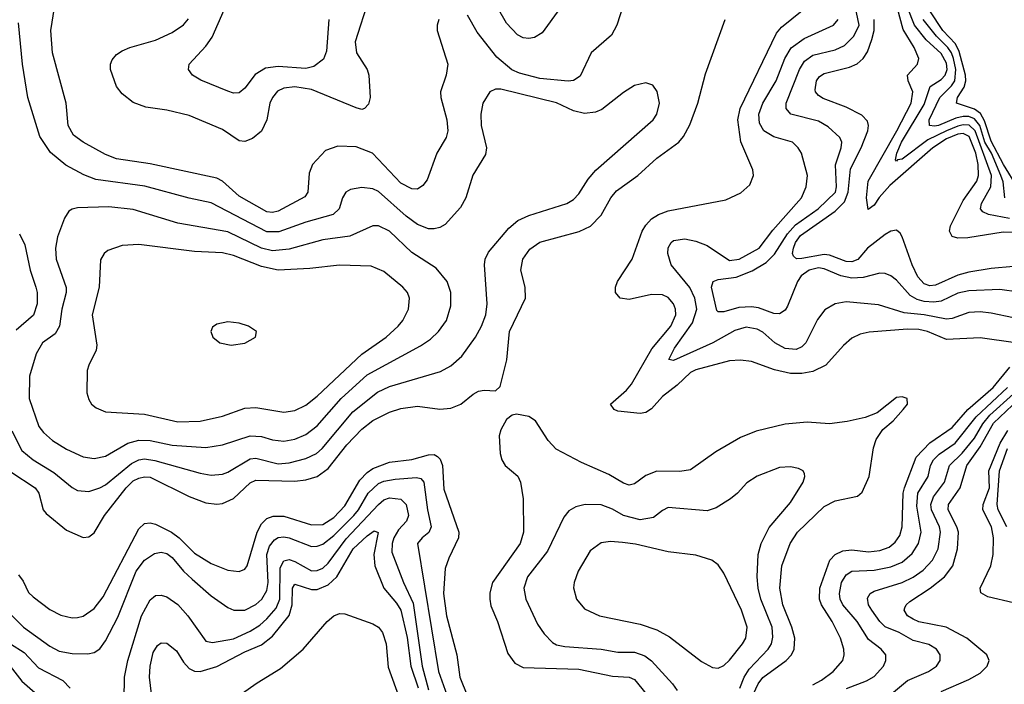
# Model space of a CAD drawing. Header units: inches. Extents: x 1308407 to 1441228, y 959628 to 1036311.
# Tile 638 of 656: x 1402162 to 1405697, y 1022424 to 1024809. Entities that reach past the tile are written whole.
import ezdxf

# ---------------------------------------------------------------- set-up
doc = ezdxf.new("R2010")
doc.units = ezdxf.units.IN
doc.header["$MEASUREMENT"] = 0
doc.layers.add('B4002', color=7, linetype='Continuous')

msp = doc.modelspace()

# ---------------------------------------------------------------- linework, layer by layer
at = {"layer": 'B4002', "color": 5}
for points, elevation in [([(1403415.9, 1024884.1), (1403366.5, 1024730), (1403370.8, 1024690), (1403409.4, 1024630), (1403416.2, 1024610), (1403420.2, 1024530), (1403414.1, 1024505.9), (1403400.5, 1024490), (1403390, 1024487.2), (1403370, 1024493.5), (1403210, 1024558.4), (1403150, 1024568.8), (1403110, 1024564), (1403087.4, 1024552.6), (1403069.2, 1024530), (1403060.8, 1024510), (1403050, 1024449.6), (1403030.6, 1024409.4), (1402997.4, 1024382.6), (1402970, 1024372.7), (1402950, 1024375), (1402890, 1024415.5), (1402770, 1024465.5), (1402690, 1024484.9), (1402615.1, 1024495.1), (1402570, 1024511.7), (1402530, 1024542.8), (1402509.9, 1024570), (1402488, 1024630), (1402488.3, 1024650), (1402494.4, 1024665.6), (1402510, 1024684.2), (1402530, 1024698), (1402558, 1024710), (1402650, 1024735.3), (1402710, 1024763.5), (1402750, 1024791.1), (1402767.6, 1024812.4)], 2580), ([(1404101.9, 1024850), (1404037.9, 1024762.1), (1404010, 1024745), (1403990, 1024741.2), (1403970, 1024744.3), (1403950, 1024755.2), (1403910, 1024796.9), (1403850, 1024902.4)], 2580), ([(1405750, 1023831.7), (1405680.8, 1023840.8), (1405570, 1023836.6), (1405530, 1023827.6), (1405470, 1023799.4), (1405444.5, 1023795.5), (1405410, 1023798.4), (1405384.9, 1023804.9), (1405359.1, 1023819.1), (1405310, 1023874.5), (1405290, 1023890.5), (1405270, 1023898.6), (1405250, 1023899.9), (1405190, 1023884.3), (1405150, 1023881.3), (1405110, 1023889.6), (1405050, 1023915.7), (1405030, 1023918.5), (1404996.6, 1023910), (1404967.9, 1023890), (1404954.7, 1023870), (1404919.1, 1023780.9), (1404910, 1023766.8), (1404890, 1023753.8), (1404870, 1023754.7), (1404815.2, 1023775.2), (1404790, 1023779.4), (1404743.9, 1023776.1), (1404690, 1023761.1), (1404670, 1023760.8), (1404665.6, 1023765.6), (1404645.9, 1023850), (1404652.2, 1023870), (1404670, 1023876.5), (1404735.1, 1023884.9), (1404791.7, 1023908.3), (1404842.2, 1023937.8), (1404872.2, 1023967.8), (1404919, 1024041), (1404947.1, 1024072.9), (1405029.2, 1024130), (1405091.7, 1024190), (1405095.2, 1024210), (1405091.2, 1024288.8), (1405112.1, 1024350), (1405113.9, 1024370), (1405106.8, 1024386.8), (1405065.1, 1024425.1), (1405030, 1024444.8), (1404930.4, 1024470.4), (1404913.9, 1024490), (1404914.3, 1024510), (1404961.5, 1024630), (1404980.1, 1024659.9), (1405010, 1024681.7), (1405090, 1024701.3), (1405123.4, 1024716.6), (1405157.4, 1024750), (1405175.8, 1024790), (1405150.8, 1024910)], 2540), ([(1403667.3, 1024810), (1403661, 1024790), (1403660.9, 1024770), (1403699.4, 1024650), (1403693.8, 1024610), (1403673.4, 1024550), (1403674.6, 1024530), (1403695.8, 1024450), (1403699.5, 1024410), (1403693.7, 1024386.3), (1403659.8, 1024330), (1403624.8, 1024235.2), (1403610, 1024214), (1403590, 1024201.4), (1403570, 1024201.8), (1403530, 1024223.1), (1403429.2, 1024330), (1403370, 1024352.7), (1403304.4, 1024355.6), (1403260.3, 1024339.7), (1403213, 1024290), (1403201.7, 1024258.3), (1403197, 1024190), (1403186, 1024174), (1403090, 1024122.5), (1403070, 1024117.7), (1403050, 1024119.6), (1402950, 1024175.5), (1402890, 1024229.4), (1402870, 1024241.1), (1402630, 1024292.2), (1402510, 1024309.9), (1402470, 1024326.1), (1402390, 1024369.9), (1402355.2, 1024395.2), (1402336.4, 1024430), (1402328.6, 1024510), (1402279.3, 1024690), (1402273.5, 1024770), (1402286.8, 1024853.2)], 2620), ([(1403272.4, 1024810), (1403264, 1024696), (1403252.4, 1024667.6), (1403218.2, 1024641.8), (1403190, 1024634.5), (1403090, 1024641.6), (1403044.1, 1024635.9), (1403007, 1024613), (1402970, 1024563.5), (1402950, 1024547.2), (1402930, 1024545.6), (1402910, 1024552.8), (1402812.2, 1024592.2), (1402782.4, 1024610), (1402768.2, 1024630), (1402771.1, 1024650), (1402830, 1024714.2), (1402853.1, 1024746.9), (1402895.8, 1024844.1)], 2560), ([(1404330, 1024863.5), (1404305.6, 1024790), (1404286.8, 1024753.2), (1404214.5, 1024690), (1404174, 1024606), (1404150, 1024590.5), (1404131.7, 1024588.3), (1404030, 1024597.8), (1403956.9, 1024616.9), (1403929.1, 1024629.1), (1403875.2, 1024675.2), (1403804.5, 1024764.5), (1403770, 1024826)], 2620), ([(1405737.6, 1023650), (1405610, 1023668), (1405490, 1023662), (1405420.9, 1023690), (1405390, 1023697), (1405350, 1023698.6), (1405212.4, 1023687.6), (1405179.3, 1023680.7), (1405150, 1023666.9), (1405119.6, 1023640.4), (1405055.9, 1023570), (1405010, 1023546.9), (1404970, 1023540.1), (1404930, 1023540.1), (1404872.6, 1023552.6), (1404790, 1023583), (1404750, 1023587.9), (1404710, 1023585), (1404590, 1023553), (1404570, 1023543.4), (1404522.2, 1023497.8), (1404470, 1023456.6), (1404430, 1023412.5), (1404410, 1023399.3), (1404390, 1023395.6), (1404310, 1023405), (1404296.9, 1023410), (1404283.5, 1023430), (1404340.5, 1023479.5), (1404358.8, 1023501.2), (1404431.5, 1023628.5), (1404500.1, 1023710), (1404517.9, 1023750), (1404517.1, 1023770), (1404509.1, 1023790), (1404490, 1023812.1), (1404470, 1023822.3), (1404430, 1023823.2), (1404350, 1023805.4), (1404318, 1023810), (1404301.7, 1023830), (1404301.4, 1023850), (1404308.9, 1023870), (1404360.8, 1023950), (1404397.1, 1024050), (1404410, 1024072.5), (1404430, 1024094.1), (1404455.3, 1024110), (1404490, 1024123.6), (1404697.7, 1024162.3), (1404751.6, 1024188.4), (1404783.5, 1024216.5), (1404796.9, 1024250), (1404794.7, 1024270), (1404751.5, 1024371.5), (1404740.3, 1024450), (1404748.9, 1024490), (1404879.1, 1024760.9), (1404897.3, 1024782.7), (1405008.1, 1024871.9)], 2580), ([(1405806, 1024046), (1405693.1, 1024046.9), (1405566.7, 1024026.7), (1405530, 1024025.7), (1405510, 1024030.9), (1405500.4, 1024050), (1405503.7, 1024070), (1405550, 1024160.6), (1405598.9, 1024230), (1405605.1, 1024250), (1405603.7, 1024290), (1405594.9, 1024330), (1405570.6, 1024390.6), (1405550, 1024401.4), (1405530, 1024398.5), (1405490, 1024381.4), (1405440.2, 1024350), (1405285.7, 1024214.3), (1405248.2, 1024171.8), (1405230, 1024143.6), (1405208, 1024128), (1405202, 1024170), (1405208.6, 1024230), (1405311.3, 1024410), (1405362.8, 1024510), (1405368.7, 1024550), (1405351.6, 1024590), (1405349.9, 1024610), (1405386, 1024650), (1405389.9, 1024670), (1405373.4, 1024710), (1405334, 1024774), (1405313.2, 1024850)], 2480), ([(1405716, 1024096), (1405640.5, 1024110), (1405620.2, 1024120.2), (1405611.2, 1024130), (1405615, 1024150), (1405648.5, 1024210), (1405651.2, 1024250), (1405592.2, 1024410), (1405570.7, 1024430.7), (1405550, 1024432.4), (1405530, 1024427.6), (1405489.7, 1024410.3), (1405422.3, 1024377.7), (1405330, 1024309.3), (1405313.9, 1024306.1), (1405310, 1024301.2), (1405306.1, 1024306.1), (1405311, 1024330), (1405327.9, 1024370), (1405410, 1024505.3), (1405430.8, 1024569.2), (1405470, 1024594.2), (1405485.2, 1024610), (1405491.8, 1024630), (1405490, 1024652.7), (1405470, 1024687.4), (1405417.3, 1024737.3), (1405375.1, 1024790), (1405350, 1024853.1)], 2460), ([(1402130, 1023186.4), (1402217.9, 1023130), (1402231.2, 1023110), (1402246.8, 1023050), (1402257.3, 1023037.3), (1402330, 1022978), (1402390, 1022951.2), (1402410, 1022953.2), (1402430, 1022968.2), (1402467, 1023030), (1402543.9, 1023130), (1402570, 1023154.1), (1402590, 1023164.4), (1402610, 1023169.1), (1402630, 1023167.2), (1402770, 1023097.9), (1402830, 1023075.4), (1402870, 1023070.6), (1402890, 1023073.2), (1402930, 1023091.2), (1402990, 1023147.5), (1403010, 1023157.4), (1403150, 1023153), (1403190, 1023157.8), (1403230, 1023170.1), (1403270, 1023199.1), (1403336.4, 1023283.6), (1403390, 1023340.5), (1403430, 1023371.4), (1403490, 1023401), (1403530, 1023413.7), (1403590, 1023422.2), (1403670, 1023411.9), (1403710, 1023415.3), (1403746.2, 1023430), (1403790, 1023465.4), (1403810, 1023475.8), (1403830, 1023479.7), (1403870, 1023477.6), (1403887.3, 1023492.7), (1403911.6, 1023588.4), (1403920.7, 1023690), (1403978.7, 1023810), (1403977, 1023850), (1403961.1, 1023910), (1403968.1, 1023950), (1403993.9, 1023986.1), (1404029.1, 1024010.9), (1404170.3, 1024049.7), (1404211.7, 1024068.3), (1404250, 1024107.8), (1404284.5, 1024170), (1404304.3, 1024195.7), (1404381.7, 1024250), (1404450, 1024312.6), (1404529, 1024370), (1404546, 1024390), (1404568.1, 1024431.9), (1404597.4, 1024510), (1404624.8, 1024615.2), (1404694.5, 1024810)], 2620), ([(1405730, 1023739), (1405650, 1023756), (1405610, 1023760.6), (1405570, 1023758.9), (1405510, 1023737.1), (1405490, 1023735), (1405410, 1023750.4), (1405337.8, 1023757.8), (1405246, 1023786), (1405130, 1023796.4), (1405090, 1023789.9), (1405052.3, 1023767.7), (1405026.7, 1023733.3), (1404984.3, 1023650), (1404970, 1023635.7), (1404950, 1023625.9), (1404910, 1023628.9), (1404873, 1023650), (1404830, 1023687.5), (1404810, 1023698.8), (1404770, 1023705.9), (1404730, 1023694.2), (1404650.5, 1023649.5), (1404510, 1023586.2), (1404492.3, 1023590), (1404513, 1023630), (1404578.1, 1023721.9), (1404593.8, 1023770), (1404586.7, 1023810), (1404568.5, 1023848.5), (1404500.6, 1023930), (1404489.1, 1023970), (1404490, 1023990.4), (1404500.8, 1024010), (1404510, 1024017.1), (1404550, 1024023), (1404590, 1024014.3), (1404630, 1023998.5), (1404710, 1023945.7), (1404745.1, 1023950), (1404817.5, 1023990), (1404865.6, 1024054.4), (1404969.2, 1024170), (1404986.3, 1024210), (1404990.6, 1024250), (1404969, 1024330), (1404957.7, 1024350), (1404936.8, 1024370), (1404870, 1024388.9), (1404833.4, 1024410), (1404818, 1024438), (1404815.8, 1024470), (1404830.2, 1024509.8), (1404878.7, 1024590), (1404909.7, 1024670.3), (1404932.2, 1024707.8), (1404978.5, 1024741.5), (1405083.5, 1024790), (1405100.9, 1024810)], 2560), ([(1405730, 1023923.3), (1405650, 1023916.8), (1405570, 1023903.1), (1405530, 1023892.4), (1405450, 1023856.6), (1405430, 1023854.7), (1405410, 1023861.6), (1405386.9, 1023886.9), (1405366.4, 1023930), (1405330, 1024029.6), (1405323.3, 1024043.3), (1405310, 1024053.6), (1405290, 1024049.9), (1405270, 1024037.9), (1405206.5, 1023990), (1405170.9, 1023949.1), (1405150, 1023940.1), (1405130, 1023941.1), (1405070, 1023964.1), (1405050, 1023967.2), (1404970, 1023952), (1404951.1, 1023951.1), (1404940.3, 1023960.3), (1404936.8, 1023970), (1404939.8, 1023990), (1404947, 1024010), (1404965, 1024035), (1405090, 1024122.7), (1405123.9, 1024156.1), (1405136.2, 1024190), (1405145.4, 1024274.6), (1405183.9, 1024350), (1405207, 1024410), (1405209.5, 1024430), (1405205.7, 1024445.7), (1405186.2, 1024466.2), (1405130, 1024495.4), (1405046.3, 1024526.3), (1405030, 1024537.1), (1405019.1, 1024550), (1405018, 1024558), (1405023, 1024590), (1405034.1, 1024605.9), (1405050, 1024616.4), (1405141.4, 1024638.6), (1405168.7, 1024651.3), (1405190.5, 1024669.5), (1405206.3, 1024693.7), (1405222.2, 1024737.8), (1405229.7, 1024770.3), (1405229.7, 1024809.7)], 2520), ([(1405699.7, 1024170), (1405692.9, 1024227.1), (1405685, 1024250), (1405650.7, 1024330), (1405627.9, 1024370), (1405609.2, 1024429.1), (1405590, 1024453.9), (1405570, 1024461.6), (1405550, 1024462.3), (1405523.7, 1024456.3), (1405460.9, 1024430), (1405446.8, 1024426.8), (1405428.5, 1024430), (1405427.5, 1024450), (1405466.2, 1024530), (1405508, 1024572), (1405519.2, 1024590), (1405522.7, 1024630), (1405514.9, 1024670), (1405508.1, 1024690), (1405494.1, 1024710), (1405453.3, 1024750), (1405406.2, 1024810)], 2440), ([(1405745.9, 1024205.9), (1405694.2, 1024290), (1405650, 1024373.3), (1405625.9, 1024445.9), (1405612.1, 1024472.1), (1405590, 1024488.7), (1405525.9, 1024510), (1405529.2, 1024530), (1405552.7, 1024567.3), (1405558.6, 1024590), (1405557.8, 1024610), (1405535.6, 1024695.6), (1405522.5, 1024722.5), (1405477.1, 1024770), (1405430, 1024841.6)], 2420), ([(1402134.2, 1023334.2), (1402170, 1023262.8), (1402210.2, 1023230), (1402285, 1023185), (1402350, 1023130.9), (1402370, 1023120.2), (1402410, 1023115.9), (1402450, 1023129.6), (1402470, 1023140.4), (1402563.1, 1023216.9), (1402590, 1023229.7), (1402610, 1023233), (1402647.9, 1023227.9), (1402810, 1023181.8), (1402850, 1023175.2), (1402890, 1023178.8), (1402910, 1023185.8), (1402990, 1023233.8), (1403010, 1023236.2), (1403090, 1023215.4), (1403130, 1023219.2), (1403190, 1023234.1), (1403227.7, 1023252.3), (1403248.4, 1023270), (1403357.9, 1023402), (1403447.2, 1023472.8), (1403490, 1023493.1), (1403673.4, 1023546.6), (1403710, 1023567), (1403750, 1023602), (1403799.1, 1023670), (1403820.5, 1023710), (1403835.2, 1023750), (1403840.8, 1023790), (1403831.2, 1023930), (1403833.4, 1023950), (1403844.8, 1023975.2), (1403918.4, 1024061.6), (1403951.2, 1024088.8), (1403990, 1024106.2), (1404126.3, 1024150), (1404150, 1024163.8), (1404170, 1024184.5), (1404202.7, 1024237.3), (1404230.3, 1024269.7), (1404436, 1024450), (1404450, 1024470.8), (1404458.9, 1024510), (1404451.2, 1024551.2), (1404434.9, 1024574.9), (1404410, 1024582.9), (1404370, 1024573), (1404330, 1024548), (1404252.5, 1024487.5), (1404230, 1024477.8), (1404190, 1024473), (1404150, 1024482.4), (1404090, 1024510.4), (1403890, 1024559.9), (1403870, 1024559.8), (1403850, 1024550.9), (1403825, 1024510), (1403817.8, 1024470), (1403819.1, 1024430), (1403837.8, 1024350), (1403834.6, 1024325.4), (1403788.5, 1024251.5), (1403763.8, 1024170), (1403744.8, 1024135.2), (1403690, 1024074.4), (1403670, 1024063.2), (1403650, 1024058.9), (1403630, 1024059.3), (1403590, 1024074.5), (1403550, 1024103.7), (1403450, 1024192.8), (1403430, 1024202.5), (1403390, 1024207.7), (1403350, 1024199.9), (1403333.4, 1024190), (1403321.2, 1024170), (1403309.4, 1024130), (1403288.1, 1024110), (1403190, 1024083), (1403092.1, 1024047.9), (1403050, 1024048.6), (1402850, 1024152.2), (1402770, 1024168.4), (1402612, 1024212), (1402435.8, 1024235.8), (1402392.4, 1024252.4), (1402327.8, 1024287.8), (1402272.3, 1024332.3), (1402234.7, 1024390), (1402191.2, 1024530), (1402171.7, 1024650), (1402157.7, 1024797.7)], 2640), ([(1402161.3, 1024041.3), (1402181.1, 1024001.1), (1402199.8, 1023910), (1402220.6, 1023850), (1402225.4, 1023830), (1402224.6, 1023790), (1402211.1, 1023748.9), (1402150, 1023695.3)], 2640), ([(1405010, 1022422.6), (1405040.6, 1022439.4), (1405082.6, 1022470), (1405117.5, 1022510), (1405122.6, 1022530), (1405120.7, 1022550), (1405109.4, 1022590), (1405079, 1022650), (1405041, 1022710), (1405034.2, 1022730), (1405035.3, 1022770), (1405070.9, 1022870), (1405089.4, 1022890.6), (1405117.2, 1022902.8), (1405150, 1022906.5), (1405210, 1022899.9), (1405250, 1022904.1), (1405283.4, 1022916.6), (1405305.7, 1022934.3), (1405321.7, 1022958.3), (1405331.1, 1022988.9), (1405334.4, 1023110), (1405338.8, 1023130), (1405381, 1023239), (1405430, 1023291.1), (1405510, 1023345.5), (1405566.2, 1023410), (1405656.7, 1023490), (1405717.3, 1023562.7)], 2580), ([(1405131.2, 1022408.8), (1405202.9, 1022437.2), (1405230, 1022453), (1405263.4, 1022490), (1405272.2, 1022510), (1405271.5, 1022530), (1405254.6, 1022550), (1405210, 1022584.7), (1405169, 1022650), (1405118, 1022710), (1405108.4, 1022730), (1405105.3, 1022750), (1405113.1, 1022790), (1405130, 1022817.4), (1405149.9, 1022830.1), (1405230, 1022834.3), (1405290, 1022846.4), (1405330, 1022862.8), (1405366.2, 1022893.8), (1405389.2, 1022930), (1405399.1, 1022970), (1405383.7, 1023063.7), (1405387.2, 1023110), (1405423.4, 1023170), (1405432.6, 1023210), (1405442.9, 1023230), (1405462.8, 1023250), (1405520.4, 1023290), (1405595.8, 1023384.2), (1405709.2, 1023490)], 2560), ([(1405291.7, 1022390), (1405350, 1022437.9), (1405425.1, 1022470), (1405454.4, 1022490), (1405467.2, 1022510), (1405467.2, 1022530), (1405454.2, 1022550), (1405426.7, 1022566.7), (1405370, 1022582.1), (1405319.8, 1022610), (1405270, 1022630.8), (1405250, 1022650), (1405222, 1022690), (1405209.9, 1022710), (1405206.1, 1022733.9), (1405215.5, 1022750), (1405230, 1022758.7), (1405330, 1022789.3), (1405370, 1022808.6), (1405405.7, 1022834.3), (1405439.5, 1022870), (1405459.4, 1022910), (1405467.6, 1022970), (1405464.1, 1022990), (1405435.8, 1023050), (1405433.4, 1023070), (1405442.8, 1023097.2), (1405482.5, 1023150), (1405500.5, 1023210), (1405545.7, 1023254.3), (1405590, 1023308.2), (1405620.4, 1023359.6), (1405644.9, 1023390), (1405730, 1023466.9)], 2540), ([(1404788, 1022372), (1404813.6, 1022426.4), (1404830, 1022448.4), (1404913.7, 1022510), (1404932.7, 1022530), (1404942.3, 1022550), (1404944.7, 1022590), (1404934.8, 1022630), (1404902.6, 1022710), (1404891.1, 1022770), (1404898.4, 1022850), (1404927.9, 1022930), (1404954.8, 1022970), (1405050, 1023062.3), (1405090, 1023082.7), (1405170, 1023099.4), (1405186.5, 1023113.5), (1405211.8, 1023170), (1405227.4, 1023272.6), (1405236.9, 1023303.1), (1405260.8, 1023339.2), (1405298, 1023370), (1405334.7, 1023410), (1405349.4, 1023430), (1405348.7, 1023450), (1405330, 1023456.2), (1405310, 1023453.3), (1405241.3, 1023398.7), (1405197.8, 1023382.2), (1405132.9, 1023367.2), (1405070, 1023358.5), (1404990, 1023364.7), (1404910, 1023357.6), (1404806.9, 1023333.1), (1404750.1, 1023309.9), (1404661.7, 1023258.3), (1404570, 1023194.5), (1404532.4, 1023187.6), (1404450, 1023188.7), (1404410, 1023173.2), (1404370, 1023144.2), (1404350, 1023139.4), (1404330, 1023145.6), (1404277.2, 1023177.2), (1404179.8, 1023219.8), (1404088.5, 1023268.5), (1404059.1, 1023299), (1404014, 1023370), (1403990, 1023385.8), (1403946, 1023394), (1403930, 1023389.7), (1403910, 1023374.5), (1403890, 1023338), (1403884.1, 1023315.9), (1403887.5, 1023252.5), (1403893.7, 1023230), (1403905.6, 1023210), (1403951, 1023171), (1403960.2, 1023150), (1403969.4, 1023089.4), (1403970.7, 1022970), (1403958.5, 1022930), (1403860.1, 1022790), (1403850, 1022752.3), (1403849.6, 1022730), (1403853.8, 1022706.2), (1403877.8, 1022650), (1403914.7, 1022534.7), (1403939.8, 1022499.8), (1403970, 1022485.2), (1404170, 1022478.4), (1404290, 1022453.8), (1404350, 1022450.1), (1404370, 1022441.5), (1404411.7, 1022390)], 2620), ([(1405470, 1022398.8), (1405570, 1022441.5), (1405610, 1022464.8), (1405636.2, 1022490), (1405642.8, 1022510), (1405634, 1022530), (1405562.3, 1022590), (1405488.9, 1022628.9), (1405390, 1022648.9), (1405370, 1022657.6), (1405349.9, 1022670), (1405337.5, 1022690), (1405340.7, 1022699.3), (1405344.7, 1022710), (1405358.6, 1022721.4), (1405430.9, 1022769.1), (1405482.4, 1022810), (1405513, 1022850), (1405529.6, 1022910), (1405532.2, 1022970), (1405527.1, 1022990), (1405496, 1023050), (1405497.3, 1023070), (1405538.3, 1023130), (1405562.7, 1023210), (1405610, 1023276.4), (1405658.5, 1023361.5), (1405750, 1023447)], 2520), ([(1405730, 1022716.4), (1405638.1, 1022738.1), (1405612.9, 1022753), (1405611, 1022770), (1405648.6, 1022850), (1405657.7, 1022890), (1405657.9, 1022950), (1405651.1, 1022990), (1405619.7, 1023050), (1405621.8, 1023070), (1405643.8, 1023130), (1405641.5, 1023190), (1405682.5, 1023290), (1405710, 1023334.6)], 2480), ([(1405706.1, 1022990), (1405674.9, 1023050), (1405671.4, 1023070), (1405679.7, 1023190), (1405708.9, 1023270)], 2460), ([(1402157.7, 1022817.7), (1402174.7, 1022794.7), (1402193.8, 1022753.8), (1402210, 1022737.8), (1402270, 1022692.5), (1402310, 1022672.3), (1402350, 1022663.2), (1402370, 1022664), (1402390, 1022669.4), (1402430, 1022696.1), (1402461.9, 1022738.1), (1402590, 1022982.5), (1402610, 1023001), (1402630, 1023003.9), (1402650, 1022998.8), (1402706.9, 1022970), (1402734.7, 1022950), (1402790, 1022895.5), (1402850, 1022857.9), (1402910, 1022834.6), (1402950, 1022829.4), (1402970, 1022837.6), (1402978.4, 1022850), (1403014.2, 1022970), (1403030, 1023000.1), (1403050, 1023019.9), (1403072.1, 1023027.9), (1403110, 1023027.3), (1403210, 1022996.2), (1403250, 1022997.5), (1403290, 1023023.5), (1403330, 1023064.7), (1403383.6, 1023156.4), (1403410, 1023184.5), (1403430, 1023198.3), (1403490, 1023221.4), (1403570, 1023231.5), (1403630, 1023248.2), (1403650, 1023249.2), (1403662.4, 1023242.4), (1403671.9, 1023231.9), (1403680.1, 1023210), (1403684.6, 1023124.6), (1403738.6, 1022970), (1403738.1, 1022950), (1403702.9, 1022877.1), (1403690, 1022839.6), (1403683.8, 1022750), (1403694.2, 1022670), (1403731.9, 1022530), (1403742.4, 1022450), (1403770, 1022382)], 2580), ([(1404747.8, 1022410), (1404763.6, 1022450), (1404781, 1022479), (1404848.9, 1022550), (1404861.1, 1022570), (1404866.6, 1022593.4), (1404863.3, 1022630), (1404823, 1022730), (1404813.1, 1022770), (1404809.9, 1022810.1), (1404813.1, 1022890), (1404823.9, 1022930), (1404853.3, 1022986.7), (1404930, 1023076.5), (1404974.5, 1023150), (1404981.3, 1023170), (1404979.4, 1023179.4), (1404975.1, 1023190), (1404958.4, 1023198.4), (1404930, 1023204.4), (1404890, 1023202), (1404810, 1023170.8), (1404772.4, 1023147.6), (1404738.9, 1023110), (1404713.7, 1023090), (1404662.4, 1023057.6), (1404630, 1023046.6), (1404490, 1023058.4), (1404470, 1023048.6), (1404437.2, 1023022.8), (1404390, 1023015.2), (1404330, 1023029.9), (1404290, 1023052.7), (1404250, 1023068), (1404192, 1023070), (1404158.7, 1023061.3), (1404133.5, 1023046.5), (1404115.7, 1023024.3), (1404057.5, 1022902.5), (1403984.8, 1022810), (1403972.4, 1022770), (1403979.4, 1022730), (1404020.8, 1022640.8), (1404045, 1022605), (1404074.6, 1022574.6), (1404090, 1022565.8), (1404119.6, 1022559.7), (1404250, 1022551), (1404310, 1022540.3), (1404370, 1022539.2), (1404406.9, 1022526.9), (1404430, 1022508.8), (1404506.4, 1022426.4), (1404522.1, 1022402.1)], 2640), ([(1402112.9, 1022692.9), (1402175.4, 1022630), (1402270, 1022561.4), (1402303.9, 1022543.9), (1402350, 1022534.7), (1402406.8, 1022533.2), (1402430, 1022538.2), (1402450, 1022552.1), (1402470, 1022580.2), (1402514.6, 1022665.4), (1402580.7, 1022830), (1402610, 1022869.5), (1402646.1, 1022893.9), (1402670, 1022898.2), (1402690, 1022893.4), (1402710, 1022879.3), (1402750, 1022830.7), (1402781.2, 1022801.2), (1402850, 1022742.4), (1402910, 1022700.5), (1402930.7, 1022690.7), (1402970, 1022690.7), (1403010, 1022710.6), (1403031.6, 1022730), (1403050, 1022760.6), (1403054.8, 1022790), (1403049.7, 1022890), (1403059.6, 1022920.4), (1403077.2, 1022942.8), (1403090, 1022950.9), (1403110, 1022953.2), (1403130, 1022950.1), (1403210, 1022919.1), (1403230, 1022919.9), (1403250, 1022927.1), (1403290, 1022958.5), (1403361.4, 1023030), (1403378.1, 1023050), (1403413.4, 1023110), (1403450, 1023144.7), (1403470, 1023153.9), (1403510, 1023161), (1403587, 1023167), (1403602.4, 1023162.4), (1403612.9, 1023150), (1403625.7, 1023050), (1403639.3, 1022990), (1403631.3, 1022968.7), (1403606.9, 1022950), (1403590.2, 1022929.8), (1403665.6, 1022470), (1403701.2, 1022370)], 2560), ([(1402537.3, 1022370), (1402538.8, 1022450), (1402550.4, 1022510), (1402599, 1022670), (1402630, 1022728), (1402642.3, 1022737.7), (1402650, 1022742.6), (1402670, 1022743.8), (1402690, 1022738.9), (1402730, 1022711), (1402766, 1022670), (1402830, 1022579.3), (1402854.5, 1022574.5), (1402930, 1022588.2), (1402990, 1022615.4), (1403023.8, 1022636.2), (1403050, 1022658.8), (1403082.9, 1022697.1), (1403096.2, 1022730), (1403097.5, 1022842.5), (1403110, 1022867.9), (1403130, 1022872), (1403150, 1022865.1), (1403210, 1022831.8), (1403230, 1022832.3), (1403250, 1022841.6), (1403270, 1022859.6), (1403333.8, 1022946.2), (1403450, 1023069.7), (1403470, 1023085.8), (1403490, 1023093.6), (1403530, 1023088.4), (1403549.3, 1023069.3), (1403557.6, 1023030), (1403551.1, 1023010), (1403521.8, 1022978.2), (1403505.4, 1022950), (1403499.4, 1022930), (1403498.7, 1022898.7), (1403540.7, 1022790), (1403575.3, 1022715.3), (1403607.5, 1022490), (1403630, 1022404.4)], 2540), ([(1402637.6, 1022370), (1402628, 1022450), (1402630.9, 1022490), (1402641.7, 1022538.3), (1402656.7, 1022563.3), (1402670, 1022572.8), (1402690, 1022572), (1402724.9, 1022544.9), (1402750, 1022504.4), (1402770, 1022481.6), (1402790, 1022472), (1402810, 1022470.5), (1402870, 1022488.1), (1402970, 1022541.1), (1403030, 1022565.6), (1403070, 1022597.6), (1403129.2, 1022670.8), (1403140.9, 1022710), (1403142, 1022770), (1403150, 1022783.7), (1403210, 1022764.1), (1403230, 1022764.5), (1403270, 1022781), (1403301.3, 1022810), (1403359.8, 1022910), (1403410, 1022957.5), (1403435, 1022975.1), (1403448.9, 1022968.9), (1403434.1, 1022890), (1403437.6, 1022850), (1403470.1, 1022770), (1403515.3, 1022715.3), (1403530, 1022690), (1403552.7, 1022592.7), (1403566.1, 1022490), (1403592.3, 1022412.3)], 2520), ([(1402890, 1022343), (1403015.2, 1022430), (1403098.5, 1022481.5), (1403179.5, 1022550), (1403265.9, 1022650), (1403290, 1022669.6), (1403310, 1022678.3), (1403330, 1022677.4), (1403430, 1022641.7), (1403450, 1022629.7), (1403465.1, 1022610), (1403477.5, 1022570), (1403485.5, 1022485.6), (1403527, 1022370)], 2480), ([(1402129, 1022570), (1402178.5, 1022538.5), (1402230, 1022483.4), (1402317.5, 1022437.6), (1402343.8, 1022410)], 2540), ([(1402127.9, 1022490), (1402170, 1022435.9), (1402245.5, 1022370)], 2520)]:
    msp.add_lwpolyline(points, dxfattribs=dict(at, elevation=elevation))
for points, elevation in [([(1402482.4, 1024137.6), (1402370, 1024134.3), (1402350.2, 1024129.8), (1402338.2, 1024121.8), (1402322.8, 1024097.2), (1402298.3, 1024030), (1402290.1, 1023990), (1402292.5, 1023950), (1402328.6, 1023848.6), (1402329.1, 1023830), (1402312.9, 1023770), (1402304.7, 1023710), (1402290, 1023681.5), (1402244.1, 1023650), (1402220.9, 1023610), (1402197.1, 1023530), (1402195.7, 1023450), (1402230.8, 1023350), (1402247.4, 1023327.4), (1402279.4, 1023299.4), (1402330, 1023267.7), (1402390, 1023240.4), (1402430, 1023234.8), (1402470, 1023243.3), (1402550, 1023290.1), (1402590, 1023300.8), (1402630, 1023299.7), (1402710, 1023282.5), (1402830, 1023274), (1402890, 1023283.9), (1402990, 1023316.5), (1403030, 1023313.8), (1403070, 1023302), (1403110, 1023297.2), (1403150, 1023303.7), (1403190, 1023320.6), (1403230, 1023351.6), (1403316, 1023450), (1403410, 1023534.8), (1403601.5, 1023638.5), (1403637, 1023663), (1403665.7, 1023690), (1403694.3, 1023730), (1403710, 1023782.8), (1403709.9, 1023830), (1403697, 1023870), (1403658, 1023918), (1403570, 1023974), (1403490, 1024050.5), (1403450, 1024069.1), (1403430, 1024069.8), (1403348, 1024032), (1403250, 1024019.7), (1403130, 1023985.6), (1403070, 1023979.5), (1403030, 1023990), (1402910, 1024048.4), (1402730, 1024078.7), (1402570, 1024127.7)], 2660), ([(1402590, 1024002), (1402530, 1023998.5), (1402479.1, 1023980.9), (1402465.3, 1023970), (1402452.1, 1023947.9), (1402446.9, 1023850), (1402421.9, 1023750), (1402439.1, 1023640.9), (1402436.6, 1023623.4), (1402410.3, 1023570), (1402404.9, 1023550), (1402403.7, 1023470), (1402410, 1023446.8), (1402420.5, 1023430), (1402436.5, 1023416.5), (1402470, 1023402.7), (1402610, 1023394.1), (1402730, 1023366.8), (1402810, 1023369.1), (1402890, 1023386.4), (1402970, 1023415.7), (1403010, 1023417.3), (1403110, 1023401), (1403150, 1023407.3), (1403190, 1023426), (1403230, 1023458.4), (1403390, 1023609.1), (1403478, 1023670), (1403521.4, 1023710), (1403537.5, 1023730), (1403558.6, 1023770), (1403562, 1023810), (1403554.4, 1023830), (1403538.2, 1023850), (1403470, 1023906.2), (1403424.5, 1023924.5), (1403310, 1023928.1), (1403203.5, 1023916.5), (1403090, 1023911), (1403030, 1023923.5), (1402930, 1023962.8), (1402890, 1023972.5), (1402790, 1023977)], 2680), ([(1402910, 1023725.1), (1402870, 1023716.9), (1402854.4, 1023705.6), (1402848.4, 1023690), (1402855.5, 1023670), (1402880.7, 1023650), (1402920.9, 1023640.9), (1402970, 1023649.1), (1403009.2, 1023670), (1403012.7, 1023690), (1402984, 1023710), (1402950, 1023720.5)], 2720), ([(1404283.6, 1022936.4), (1404250, 1022931.5), (1404210, 1022903.1), (1404167.2, 1022830), (1404152.4, 1022790), (1404150.3, 1022770.3), (1404161.5, 1022730), (1404190, 1022694.9), (1404244, 1022670), (1404390, 1022640.1), (1404450, 1022619.5), (1404494.7, 1022594.7), (1404610, 1022506.4), (1404650, 1022484.4), (1404670, 1022482), (1404690, 1022492.1), (1404710, 1022511), (1404757.5, 1022570), (1404768.7, 1022590), (1404774.1, 1022630), (1404753.9, 1022690), (1404690, 1022823), (1404670, 1022852.6), (1404647, 1022870), (1404590, 1022888), (1404490, 1022899.5), (1404373.3, 1022926.7), (1404326.9, 1022933.1)], 2660)]:
    msp.add_lwpolyline(points, close=True, dxfattribs=dict(at, elevation=elevation))

doc.saveas('drawing.dxf')
